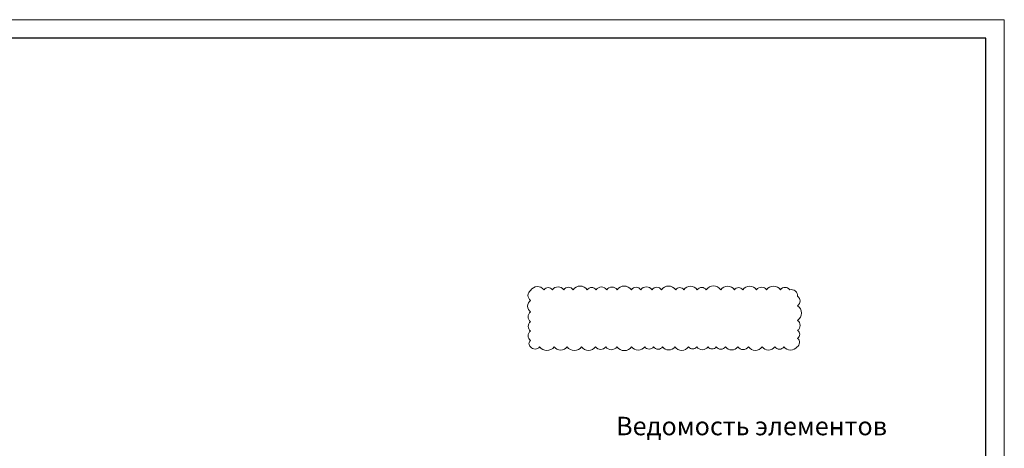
# Model space of a CAD drawing. Header units: millimetres. Extents: x 376598 to 1249954, y -318491 to -22134.
# Tile 330 of 444: x 902260 to 928915, y -299573 to -287979. Entities that reach past the tile are written whole.
import ezdxf

# ---------------------------------------------------------------- set-up
doc = ezdxf.new("R2010")
doc.units = ezdxf.units.MM
doc.layers.add('РАЗМЕРЫ', color=1, linetype='Continuous', lineweight=9)
doc.layers.add('ТОНКИЕ', color=7, linetype='Continuous', lineweight=9)
doc.layers.add('ТОЛСТЫЕ_ОСНОВНЫЕ', color=6, linetype='Continuous')
doc.styles.add('GOST-2.304_Type-B', font='GOST_Common.ttf')

# ---------------------------------------------------------------- blocks, each defined once
blk = doc.blocks.new('*U56')
at = {"layer": 'ТОЛСТЫЕ_ОСНОВНЫЕ', "color": 6}
blk.add_lwpolyline([(20, 5), (415, 5), (415, 292), (20, 292)], close=True, dxfattribs=at)
at = {"layer": 'ТОНКИЕ'}
blk.add_lwpolyline([(0, 0), (420, 0), (420, 297), (0, 297)], close=True, dxfattribs=at)

msp = doc.modelspace()

# ---------------------------------------------------------------- linework, layer by layer
at = {"layer": 'РАЗМЕРЫ', "color": 240, "lineweight": 0, "true_color": 0xed1f24}
msp.add_lwpolyline([(916091, -296827.3, 0.5205671), (916334.7, -296827.3, 0.5205671), (916727.3, -296827.3, 0.5205671), (917081.8, -296827.3, 0.5205671), (917472.2, -296827.3, 0.5205671), (917846.7, -296827.3, 0.5205671), (918124.8, -296827.3, 0.5205671), (918429.6, -296827.3, 0.5205671), (918826.1, -296827.3, 0.5205671), (919180, -296827.3, 0.5205671), (919419.2, -296827.3, 0.5205671), (919665.2, -296827.3, 0.5205671), (919997.3, -296827.3, 0.5205671), (920367, -296827.3, 0.5205671), (920590.3, -296827.3, 0.5205671), (920893.6, -296827.3, 0.5205671), (921114.6, -296827.3, 0.5205671), (921366.9, -296827.3, 0.5205671), (921699.4, -296827.3, 0.5205671), (921988.1, -296827.3, 0.5205671), (922359.8, -296827.3, 0.5205671), (922702.1, -296827.3, 0.5205671), (922949.8, -296827.3, 0.5205671), (923304, -296827.3, 0.5205671), (923318.8, -296598.8, 0.5205671), (923318.8, -296381.3, 0.5205671), (923318.8, -296112.3, 0.5205671), (923318.8, -295715.6, 0.5205671), (923318.8, -295460.6, 0.5205671), (923104.9, -295284.3, 0.5205671), (922852.8, -295284.3, 0.5205671), (922480.9, -295284.3, 0.5205671), (922210.3, -295284.3, 0.5205671), (921834, -295284.3, 0.5205671), (921609.3, -295284.3, 0.5205671), (921238, -295284.3, 0.5205671), (920846.6, -295284.3, 0.5205671), (920601.6, -295284.3, 0.5205671), (920239.7, -295284.3, 0.5205671), (920018.6, -295284.3, 0.5205671), (919633.8, -295284.3, 0.5205671), (919378.5, -295284.3, 0.5205671), (919076.1, -295284.3, 0.5205671), (918818.4, -295284.3, 0.5205671), (918434.9, -295284.3, 0.5205671), (918150.5, -295284.3, 0.5205671), (917862.6, -295284.3, 0.5205671), (917626.7, -295284.3, 0.5205671), (917242.1, -295284.3, 0.5205671), (916986.3, -295284.3, 0.5205671), (916681.6, -295284.3, 0.5205671), (916454.2, -295284.3, 0.5205671), (916091, -295301.5, 0.5205671), (916091, -295572.7, 0.5205671), (916091, -295884.1, 0.5205671), (916091, -296148.2, 0.5205671), (916091, -296400, 0.5205671), (916091, -296655.4, 0.5205671)], format="xyb", close=True, dxfattribs=at)

# ---------------------------------------------------------------- block references
at = {"xscale": 100, "yscale": 100, "zscale": 100}
msp.add_blockref('*U56', (886915, -317678.9), dxfattribs=at)

# ---------------------------------------------------------------- texts
at = {"layer": 'РАЗМЕРЫ', "insert": (922072.2, -298971), "char_height": 500, "attachment_point": 5, "style": 'GOST-2.304_Type-B'}
msp.add_mtext_dynamic_manual_height_columns('{\\C0;Ведомость элементов}', width=15225.227, gutter_width=15, heights=[0], dxfattribs=at)

doc.saveas('drawing.dxf')
